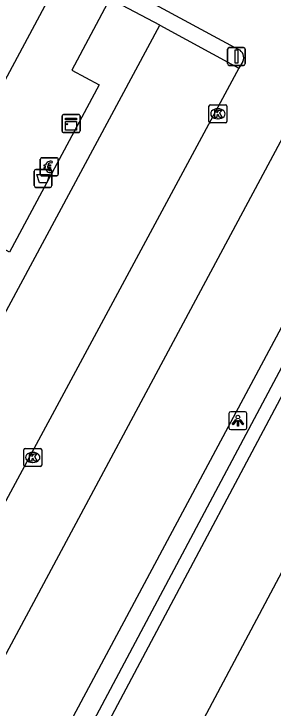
# Model space of a CAD drawing. Extents: x 159489 to 160304, y 383826 to 384530.
# Drawn here: x 159885.2 to 159899.69, y 384022.49 to 384061.22 of the extents above; entities that cross this region are included whole.
import ezdxf

# ---------------------------------------------------------------- set-up
doc = ezdxf.new("R2010")
doc.units = 0
for name, color, linetype in [('IMGEO_Afsluitpaal', 7, 'Continuous'), ('IMGEO_Afvalbak', 7, 'Continuous'), ('IMGEO_Betaalautomaat', 7, 'Continuous'), ('IMGEO_Haag', 7, 'Continuous'), ('IMGEO_Kast', 7, 'Continuous'), ('IMGEO_Kolk', 7, 'Continuous'), ('IMGEO_Lichtpunt', 7, 'Continuous'), ('IMGEO_Parkeervlak_open', 7, 'Continuous'), ('IMGEO_Rijbaan_lokaal_open', 7, 'Continuous'), ('IMGEO_Verkeerseiland_open', 7, 'Continuous'), ('IMGEO_Voetpad_open', 7, 'Continuous')]:
    doc.layers.add(name, color=color, linetype=linetype)

msp = doc.modelspace()

# ---------------------------------------------------------------- linework, layer by layer
at = {"layer": 'IMGEO_Afsluitpaal'}
for p, q in [((159897.139, 384058.439), (159897.139, 384059.239)), ((159897.139, 384059.239), (159897.139, 384058.439)), ((159897.239, 384059.339), (159898.029, 384059.339)), ((159898.029, 384059.339), (159897.239, 384059.339)), ((159898.129, 384059.239), (159898.129, 384058.439)), ((159898.129, 384058.439), (159898.129, 384059.239)), ((159898.029, 384058.339), (159897.239, 384058.339)), ((159897.239, 384058.339), (159898.029, 384058.339))]:
    msp.add_line(p, q, dxfattribs=at)
msp.add_lwpolyline([(159897.559, 384059.214), (159897.709, 384059.214), (159897.709, 384058.464), (159897.559, 384058.464), (159897.559, 384059.214)], dxfattribs=at)
for centre, start, end in [((159897.239, 384059.239), 90, 180), ((159897.239, 384059.239), 90, 180), ((159898.029, 384059.239), 0, 90), ((159898.029, 384059.239), 360, 90), ((159897.239, 384058.439), 180, 270), ((159897.239, 384058.439), 180, 270), ((159898.029, 384058.439), 270, 0), ((159898.029, 384058.439), 270, 0)]:
    msp.add_arc(centre, 0.1, start, end, dxfattribs=at)
at = {"layer": 'IMGEO_Afvalbak'}
for p, q in [((159886.434, 384052.539), (159887.224, 384052.539)), ((159887.224, 384052.539), (159886.434, 384052.539)), ((159886.334, 384051.639), (159886.334, 384052.439)), ((159886.334, 384052.439), (159886.334, 384051.639)), ((159887.324, 384052.439), (159887.324, 384051.639)), ((159887.324, 384051.639), (159887.324, 384052.439)), ((159887.224, 384051.539), (159886.434, 384051.539)), ((159886.434, 384051.539), (159887.224, 384051.539))]:
    msp.add_line(p, q, dxfattribs=at)
msp.add_lwpolyline([(159886.477, 384052.253), (159887.181, 384052.253), (159887.032, 384051.783), (159886.626, 384051.783), (159886.477, 384052.253)], dxfattribs=at)
for centre, start, end in [((159886.434, 384052.439), 90, 180), ((159886.434, 384052.439), 90, 180), ((159887.224, 384052.439), 0, 90), ((159887.224, 384052.439), 360, 90), ((159886.434, 384051.639), 180, 270), ((159886.434, 384051.639), 180, 270), ((159887.224, 384051.639), 270, 0), ((159887.224, 384051.639), 270, 0)]:
    msp.add_arc(centre, 0.1, start, end, dxfattribs=at)
at = {"layer": 'IMGEO_Betaalautomaat'}
for p, q in [((159886.677, 384052.261), (159886.677, 384053.102)), ((159886.677, 384053.102), (159886.677, 384052.261)), ((159886.752, 384053.185), (159887.593, 384053.185)), ((159887.593, 384053.185), (159886.752, 384053.185)), ((159887.339, 384052.99), (159887.322, 384052.89)), ((159887.676, 384053.111), (159887.676, 384052.27)), ((159887.676, 384052.27), (159887.676, 384053.111)), ((159886.96, 384052.649), (159886.96, 384052.717)), ((159887.081, 384052.717), (159887.081, 384052.649)), ((159887.602, 384052.186), (159886.761, 384052.186)), ((159886.761, 384052.186), (159887.602, 384052.186)), ((159887.326, 384052.484), (159887.348, 384052.397))]:
    msp.add_line(p, q, dxfattribs=at)
for points in [[(159886.96, 384052.717), (159886.891, 384052.717), (159886.891, 384052.786), (159886.97, 384052.786)], [(159886.965, 384052.58), (159886.891, 384052.58), (159886.891, 384052.649), (159886.96, 384052.649)], [(159887.092, 384052.786), (159887.239, 384052.786), (159887.239, 384052.717), (159887.081, 384052.717)], [(159887.081, 384052.649), (159887.239, 384052.649), (159887.239, 384052.58), (159887.095, 384052.58)]]:
    msp.add_lwpolyline(points, dxfattribs=at)
for centre, radius, start, end in [((159886.755, 384053.108), 0.0779, 92.4484, 184.2845), ((159886.755, 384053.108), 0.0779, 92.4484, 184.2845), ((159887.253, 384052.71), 0.293, 73.014, 165.0139), ((159887.259, 384052.723), 0.179, 69.3236, 159.5683), ((159887.599, 384053.108), 0.0779, 2.4484, 94.2845), ((159887.599, 384053.108), 0.0779, 2.4484, 94.2845), ((159887.226, 384052.635), 0.267, 191.8096, 297.0389), ((159887.259, 384052.65), 0.179, 202.7625, 291.8693), ((159886.755, 384052.264), 0.0779, 182.4484, 274.2845), ((159886.755, 384052.264), 0.0779, 182.4484, 274.2845), ((159887.599, 384052.264), 0.0779, 272.4484, 4.2845), ((159887.599, 384052.264), 0.0779, 272.4484, 4.2845)]:
    msp.add_arc(centre, radius, start, end, dxfattribs=at)
at = {"layer": 'IMGEO_Haag'}
msp.add_lwpolyline([(159893.364, 384060.587), (159890.554, 384062.073)], dxfattribs=at)
at = {"layer": 'IMGEO_Kast'}
for p, q in [((159887.97, 384055.6), (159888.811, 384055.6)), ((159888.811, 384055.6), (159887.97, 384055.6)), ((159887.895, 384054.675), (159887.895, 384055.516)), ((159887.895, 384055.516), (159887.895, 384054.675)), ((159888.895, 384055.525), (159888.895, 384054.684)), ((159888.895, 384054.684), (159888.895, 384055.525)), ((159888.82, 384054.6), (159887.979, 384054.6)), ((159887.979, 384054.6), (159888.82, 384054.6))]:
    msp.add_line(p, q, dxfattribs=at)
for points in [[(159888.09, 384055.39), (159888.69, 384055.39), (159888.69, 384055.305), (159888.09, 384055.305), (159888.09, 384055.39)], [(159888.09, 384055.215), (159888.69, 384055.215), (159888.69, 384054.726), (159888.09, 384054.726), (159888.09, 384055.215)]]:
    msp.add_lwpolyline(points, dxfattribs=at)
msp.add_circle((159888.174, 384055.064), 0.0377, dxfattribs=at)
for centre, start, end in [((159887.973, 384055.522), 92.4484, 184.2845), ((159887.973, 384055.522), 92.4484, 184.2845), ((159888.817, 384055.522), 2.4484, 94.2845), ((159888.817, 384055.522), 2.4484, 94.2845), ((159887.973, 384054.678), 182.4484, 274.2845), ((159887.973, 384054.678), 182.4484, 274.2845), ((159888.817, 384054.678), 272.4484, 4.2845), ((159888.817, 384054.678), 272.4484, 4.2845)]:
    msp.add_arc(centre, 0.0779, start, end, dxfattribs=at)
at = {"layer": 'IMGEO_Kolk'}
for p, q in [((159896.099, 384055.216), (159896.099, 384056.068)), ((159896.174, 384056.142), (159897.026, 384056.142)), ((159897.1, 384056.068), (159897.1, 384055.216)), ((159896.587, 384055.922), (159896.612, 384055.922)), ((159896.61, 384055.362), (159896.585, 384055.362)), ((159897.026, 384055.142), (159896.174, 384055.142)), ((159885.752, 384036.047), (159885.752, 384036.899)), ((159885.827, 384036.973), (159886.679, 384036.973)), ((159886.24, 384036.753), (159886.265, 384036.753)), ((159886.753, 384036.899), (159886.753, 384036.047)), ((159886.679, 384035.973), (159885.827, 384035.973)), ((159886.263, 384036.193), (159886.238, 384036.193))]:
    msp.add_line(p, q, dxfattribs=at)
for points in [[(159896.099, 384055.216), (159896.099, 384056.068)], [(159896.174, 384056.142), (159897.026, 384056.142)], [(159897.1, 384056.068), (159897.1, 384055.216)], [(159896.42, 384055.842), (159896.543, 384055.842), (159896.543, 384055.691), (159896.673, 384055.842), (159896.837, 384055.842), (159896.691, 384055.691), (159896.844, 384055.442), (159896.692, 384055.442), (159896.607, 384055.606), (159896.543, 384055.539), (159896.543, 384055.442), (159896.42, 384055.442), (159896.42, 384055.842)], [(159897.026, 384055.142), (159896.174, 384055.142)], [(159885.752, 384036.047), (159885.752, 384036.899)], [(159885.827, 384036.973), (159886.679, 384036.973)], [(159886.073, 384036.673), (159886.196, 384036.673), (159886.196, 384036.522), (159886.326, 384036.673), (159886.49, 384036.673), (159886.344, 384036.522), (159886.497, 384036.273), (159886.345, 384036.273), (159886.26, 384036.437), (159886.196, 384036.37), (159886.196, 384036.273), (159886.073, 384036.273), (159886.073, 384036.673)], [(159886.753, 384036.899), (159886.753, 384036.047)], [(159886.679, 384035.973), (159885.827, 384035.973)]]:
    msp.add_lwpolyline(points, dxfattribs=at)
for centre, start, end in [((159896.176, 384056.066), 91.552, 178.448), ((159896.176, 384056.066), 91.552, 178.448), ((159897.024, 384056.066), 1.552, 88.448), ((159897.024, 384056.066), 1.552, 88.448), ((159896.176, 384055.218), 181.552, 268.448), ((159896.176, 384055.218), 181.552, 268.448), ((159897.024, 384055.218), 271.552, 358.448), ((159897.024, 384055.218), 271.552, 358.448), ((159885.829, 384036.897), 91.552, 178.448), ((159885.829, 384036.897), 91.552, 178.448), ((159886.677, 384036.897), 1.552, 88.448), ((159886.677, 384036.897), 1.552, 88.448), ((159885.829, 384036.049), 181.552, 268.448), ((159885.829, 384036.049), 181.552, 268.448), ((159886.677, 384036.049), 271.552, 358.448), ((159886.677, 384036.049), 271.552, 358.448)]:
    msp.add_arc(centre, 0.0765, start, end, dxfattribs=at)
for centre, major_axis, ratio, start_param, end_param in [((159896.586, 384055.642), (-0.387, 0.002), 0.722429, 4.712389, 7.853982), ((159896.611, 384055.642), (-0.39, 0.002), 0.717154, 1.570796, 4.712389), ((159886.239, 384036.473), (-0.387, 0.002), 0.722429, 4.712389, 7.853982), ((159886.264, 384036.473), (-0.39, 0.002), 0.717154, 1.570796, 4.712389)]:
    msp.add_ellipse(centre, major_axis=major_axis, ratio=ratio, start_param=start_param, end_param=end_param, dxfattribs=at)
at = {"layer": 'IMGEO_Lichtpunt'}
for p, q in [((159898.122, 384039.02), (159897.314, 384039.02)), ((159898.122, 384039.02), (159897.314, 384039.02)), ((159897.22, 384038.925), (159897.22, 384038.118)), ((159897.22, 384038.925), (159897.22, 384038.118)), ((159898.216, 384038.118), (159898.216, 384038.925)), ((159898.216, 384038.118), (159898.216, 384038.925)), ((159897.314, 384038.024), (159898.122, 384038.024)), ((159897.314, 384038.024), (159898.122, 384038.024))]:
    msp.add_line(p, q, dxfattribs=at)
for points in [[(159897.594, 384038.589), (159897.633, 384038.561), (159897.445, 384038.299), (159897.407, 384038.326), (159897.594, 384038.589)], [(159897.806, 384038.561), (159897.844, 384038.588), (159898.031, 384038.326), (159897.992, 384038.298), (159897.806, 384038.561)], [(159897.696, 384038.541), (159897.743, 384038.541), (159897.743, 384038.219), (159897.696, 384038.219), (159897.696, 384038.541)]]:
    msp.add_lwpolyline(points, dxfattribs=at)
msp.add_circle((159897.719, 384038.723), 0.0994, dxfattribs=at)
for centre, start, end in [((159897.314, 384038.925), 90, 180), ((159897.314, 384038.925), 90, 180), ((159898.122, 384038.925), 0, 90), ((159898.122, 384038.925), 0, 90), ((159897.314, 384038.118), 180, 270), ((159897.314, 384038.118), 180, 270), ((159898.122, 384038.118), 270, 0), ((159898.122, 384038.118), 270, 360)]:
    msp.add_arc(centre, 0.0946, start, end, dxfattribs=at)
at = {"layer": 'IMGEO_Parkeervlak_open'}
for points in [[(159872.12, 384021.198), (159872.962, 384022.731), (159873.226, 384022.589), (159874.457, 384024.881), (159874.193, 384025.023), (159893.364, 384060.587)], [(159893.364, 384060.587), (159897.776, 384058.178)], [(159885.273, 384015.958), (159905.563, 384053.792)], [(159886.149, 384013.563), (159907.141, 384052.98)]]:
    msp.add_lwpolyline(points, dxfattribs=at)
at = {"layer": 'IMGEO_Rijbaan_lokaal_open'}
for points in [[(159891.439, 384062.648), (159897.751, 384059.234)], [(159897.994, 384058.567), (159897.776, 384058.178)], [(159897.776, 384058.178), (159876.524, 384018.834)], [(159880.872, 384018.31), (159901.215, 384056.154)], [(159911.198, 384050.796), (159890.211, 384011.382)]]:
    msp.add_lwpolyline(points, dxfattribs=at)
msp.add_arc((159897.543, 384058.781), 0.499, 334.6497, 65.3855, dxfattribs=at)
at = {"layer": 'IMGEO_Verkeerseiland_open'}
msp.add_lwpolyline([(159906.514, 384053.402), (159886.261, 384015.431)], dxfattribs=at)
at = {"layer": 'IMGEO_Voetpad_open'}
for points in [[(159866.745, 384024.089), (159887.92, 384063.501)], [(159890.554, 384062.073), (159888.442, 384058.08), (159889.973, 384057.263), (159884.958, 384047.928), (159883.393, 384048.779), (159869.376, 384022.671)]]:
    msp.add_lwpolyline(points, dxfattribs=at)

doc.saveas('drawing.dxf')
